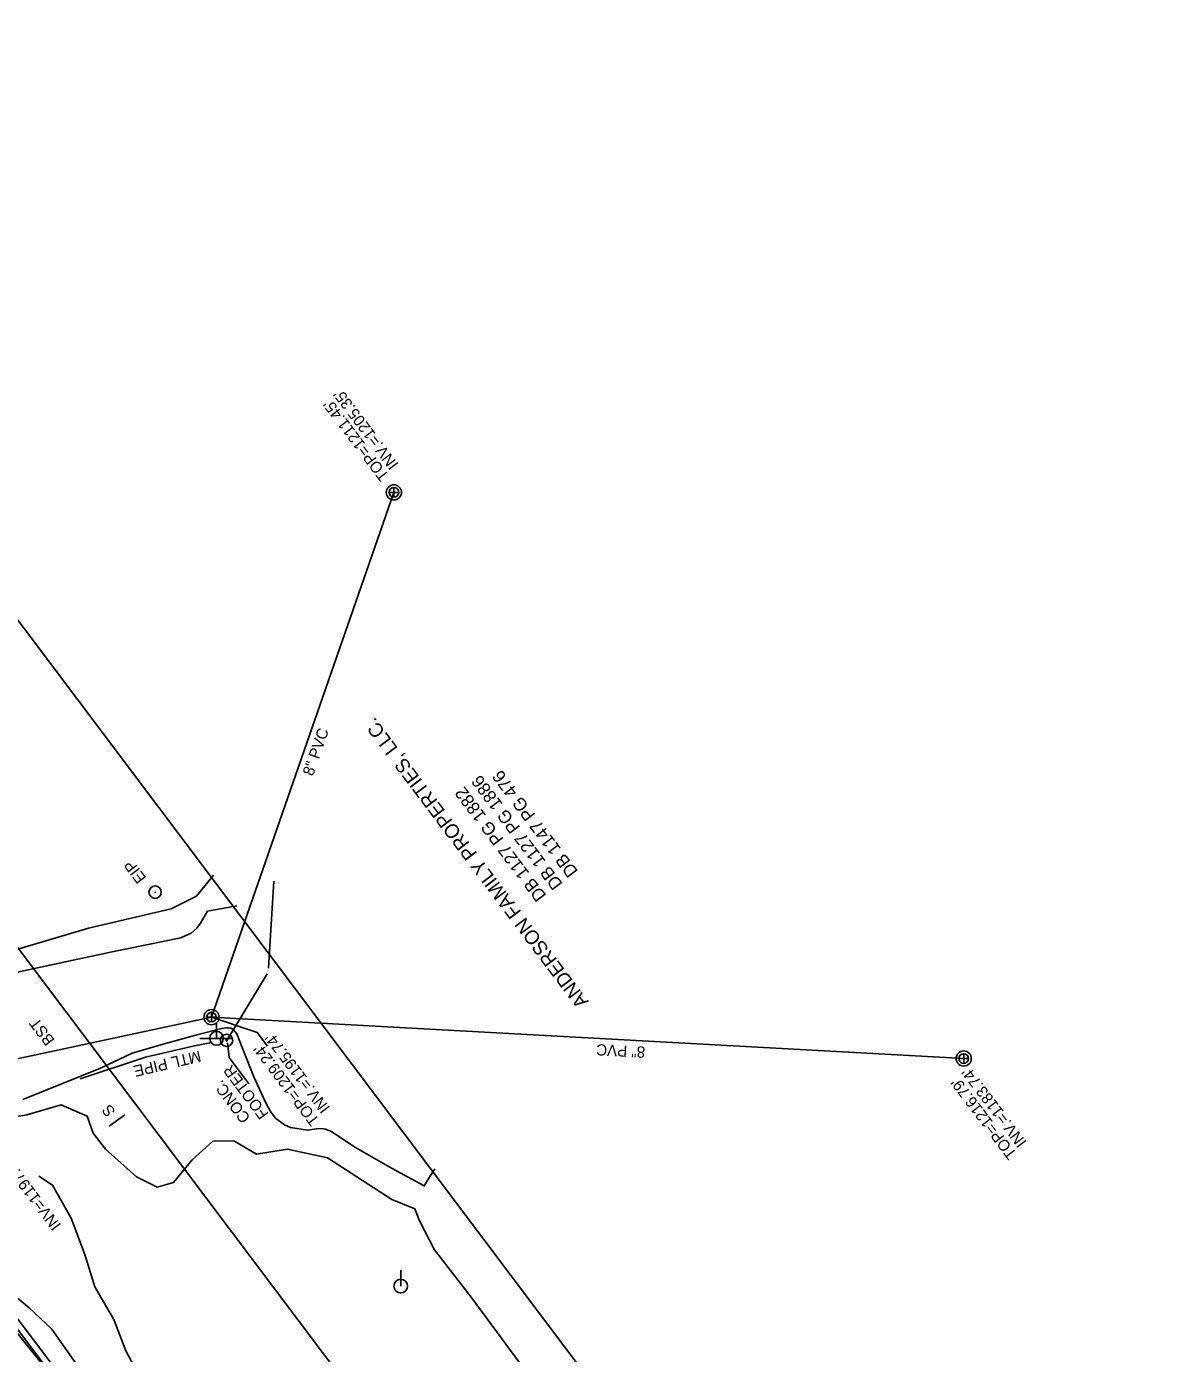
# Model space of a CAD drawing. Extents: x 1262092 to 1264624, y 774970 to 778314.
# Drawn here: x 1262603.1 to 1263004.7, y 777671.7 to 778142.8 of the extents above; entities that cross this region are included whole.
import ezdxf

# ---------------------------------------------------------------- set-up
doc = ezdxf.new("R2010")
doc.units = 0
for name, color, linetype in [('COGO Default Parcel', 7, 'Continuous'), ('Exist Horizontal Alignment Station Label', 7, 'Continuous'), ('Exist Other Culture Fence Line Text', 7, 'Continuous'), ('Exist Other Culture Located Object Leader', 7, 'Continuous'), ('Exist Property Deed Book Text', 7, 'Continuous'), ('Exist Property Iron Pin CELL', 7, 'Continuous'), ('Exist Property Iron Pin Text', 7, 'Continuous'), ('Exist Property Owner Text', 7, 'Continuous'), ('Exist Right of Way Line', 7, 'Continuous'), ('Exist Roads EOP', 7, 'Continuous'), ('Exist Roads EOP Other', 7, 'Continuous'), ('Exist Roads EOP Text', 7, 'Continuous'), ('Exist Structure Minor Pipes RCP 18 Inch Invert', 7, 'Continuous'), ('Exist Utilities Gas UG Line SUE LOS B', 7, 'Continuous'), ('Exist Utilities Power Joint Use Telephone CELL', 7, 'Continuous'), ('Exist Utilities Power Pole CELL', 7, 'Continuous'), ('Exist Utilities Sanitary Sewer Manhole CELL', 7, 'Continuous'), ('Exist Utilities Sanitary Sewer Manhole Leader', 7, 'Continuous'), ('Exist Utilities Sanitary Sewer Manhole Text', 7, 'Continuous'), ('Exist Utilities Sanitary Sewer UG Line', 7, 'Continuous'), ('Exist Utilities Sanitary Sewer UG Line Text', 7, 'Continuous'), ('Exist Utilities Telephone UG FO SUE LOS B', 7, 'Continuous'), ('Prop Conc 5in Monolithic Keyed In Island', 7, 'Continuous'), ('Prop Horizontal Alignment Station Label', 7, 'Continuous'), ('Prop Horizontal Alignment Tick Large', 7, 'Continuous'), ('Prop Paved Shoulder', 7, 'Continuous'), ('Sheet Plan CELL', 7, 'Continuous'), ('Sheet Sticker Exception Certification CELL', 7, 'Continuous')]:
    doc.layers.add(name, color=color, linetype=linetype)

# ---------------------------------------------------------------- blocks, each defined once
blk = doc.blocks.new('EXIST PROPERTY IRON PIN')
at = {"layer": 'Exist Property Iron Pin CELL'}
for radius in [0.0441, 0.00141]:
    blk.add_circle((0, 0), radius, dxfattribs=at)
blk = doc.blocks.new('EXIST UTILITIES POWER POLE')
at = {"layer": 'Exist Utilities Power Pole CELL'}
for q in [(0, 0.1125), (0, 0)]:
    blk.add_line((0, 0), q, dxfattribs=at)
blk.add_circle((0, 0), 0.049, dxfattribs=at)
blk = doc.blocks.new('EXIST UTILITIES SANITARY SEWER MANHOLE')
at = {"layer": 'Exist Utilities Sanitary Sewer Manhole CELL'}
blk.add_lwpolyline([(0, 0.03425), (0, -0.03425), (0, 0), (0.03425, 0), (-0.03425, 0)], dxfattribs=at)
for radius in [0.05389, 0.03425]:
    blk.add_circle((0, 0), radius, dxfattribs=at)

msp = doc.modelspace()

# ---------------------------------------------------------------- linework, layer by layer
at = {"layer": 'COGO Default Parcel'}
msp.add_line((1262441.33, 778142.77), (1263481.78, 776760.76), dxfattribs=at)
at = {"layer": 'Exist Horizontal Alignment Station Label'}
msp.add_line((1262632.4, 777752.32), (1262638, 777756.4), dxfattribs=at)
at = {"layer": 'Exist Other Culture Located Object Leader'}
msp.add_lwpolyline([(1262674.42, 777781.89), (1262675.07, 777776.73), (1262682.04, 777767.36)], dxfattribs=at)
at = {"layer": 'Exist Right of Way Line'}
msp.add_line((1262380.46, 778107.12), (1263428.45, 776715.75), dxfattribs=at)
at = {"layer": 'Exist Roads EOP'}
msp.add_line((1262601.79, 777761.82), (1262629.33, 777772.97), dxfattribs=at)
at = {"layer": 'Exist Roads EOP Other'}
for points in [[(1262544.75, 777792.63), (1262554.66, 777795.19), (1262591.5, 777805.2), (1262611.36, 777809.52), (1262633.47, 777814.22), (1262657.91, 777819.26), (1262661.57, 777820.89), (1262663.59, 777822.69), (1262664.84, 777824.45), (1262667.34, 777828.67), (1262677.77, 777830.58)], [(1262629.33, 777772.97), (1262640.61, 777778.23), (1262651.62, 777781.52), (1262664.05, 777784.87), (1262672.5, 777787.02), (1262673.84, 777787.24), (1262674.74, 777787.3), (1262675.72, 777787.11), (1262676.68, 777786.5), (1262677.81, 777785.13), (1262679.68, 777780.27), (1262683.77, 777769.91), (1262687.86, 777761.08), (1262689.03, 777758.84), (1262690.03, 777757.24), (1262691.5, 777755.24), (1262694.72, 777752.83), (1262696.85, 777751.91), (1262702.88, 777750.96), (1262706.85, 777751.54), (1262708.51, 777751.46), (1262709.3, 777751.3), (1262711.34, 777750.45), (1262719.67, 777744.88), (1262732.98, 777737.3), (1262744.32, 777731.13), (1262747.18, 777735.81), (1262748.1, 777737.23)]]:
    msp.add_lwpolyline(points, dxfattribs=at)
at = {"layer": 'Exist Utilities Gas UG Line SUE LOS B'}
msp.add_lwpolyline([(1262994.39, 777166.73), (1262980.63, 777180.77), (1262951.12, 777219.34), (1262915.77, 777266.99), (1262883.3, 777310), (1262857.54, 777344.34), (1262828.14, 777381.91), (1262793.47, 777427.19), (1262760.54, 777472.85), (1262727.33, 777519.3), (1262694.08, 777555.83), (1262655.09, 777608.15), (1262623.1, 777653.3), (1262592.34, 777693.87), (1262575.48, 777722.21), (1262534.9, 777775.61), (1262497.72, 777820.92), (1262460.79, 777868.95), (1262430.33, 777909.82), (1262335.35, 778033.97), (1262366.66, 777994.16), (1262337.19, 778032.97), (1262314.26, 778062.88)], dxfattribs=at)
msp.add_lwpolyline([(1262994.39, 777166.73), (1262980.63, 777180.77), (1262951.12, 777219.34), (1262915.77, 777266.99), (1262883.3, 777310), (1262857.54, 777344.34), (1262828.14, 777381.91), (1262793.47, 777427.19), (1262760.54, 777472.85), (1262727.33, 777519.3), (1262694.08, 777555.83), (1262655.09, 777608.15), (1262623.1, 777653.3), (1262592.34, 777693.87), (1262575.48, 777722.21), (1262534.9, 777775.61), (1262497.72, 777820.92), (1262460.79, 777868.95), (1262430.33, 777909.82), (1262335.35, 778033.97), (1262366.66, 777994.16), (1262337.19, 778032.97), (1262314.26, 778062.88)], dxfattribs=at)
at = {"layer": 'Exist Utilities Power Joint Use Telephone CELL'}
msp.add_line((1262670.59, 777783.54), (1262670.59, 777783.54), dxfattribs=at)
msp.add_lwpolyline([(1262664.65, 777783.54), (1262675.99, 777783.51), (1262670.59, 777783.52), (1262670.59, 777789.17)], dxfattribs=at)
msp.add_circle((1262670.59, 777783.55), 2.45, dxfattribs=at)
at = {"layer": 'Exist Utilities Sanitary Sewer Manhole Leader'}
msp.add_lwpolyline([(1262668.77, 777791.06), (1262685.04, 777785.57), (1262688.65, 777780.78)], dxfattribs=at)
at = {"layer": 'Exist Utilities Sanitary Sewer UG Line'}
for p, q in [((1262733.56, 777977.37), (1262668.77, 777791.06)), ((1263142.14, 776964.69), (1262537.27, 777762.91))]:
    msp.add_line(p, q, dxfattribs=at)
for points in [[(1262668.77, 777791.06), (1262537.27, 777762.91)], [(1262935.9, 777776.36), (1262668.77, 777791.06)]]:
    msp.add_lwpolyline(points, dxfattribs=at)
at = {"layer": 'Exist Utilities Telephone UG FO SUE LOS B'}
for points in [[(1262989.94, 777168.07), (1262951.99, 777219.94), (1262916.42, 777267.81), (1262888.77, 777316.31), (1262864.92, 777351.47), (1262838.91, 777387.68), (1262799.61, 777432.02), (1262765.27, 777476.73), (1262731.32, 777522.28), (1262700.44, 777560.94), (1262661.97, 777612.3), (1262627.92, 777657.64), (1262612.11, 777680.33), (1262604.08, 777687.9), (1262594.67, 777695.7), (1262574.71, 777722.66), (1262534.65, 777775.25), (1262499.34, 777822.06), (1262462.07, 777869.42), (1262431.13, 777910.63), (1262336.58, 778034.92), (1262368.35, 777994.88), (1262338.32, 778033.37), (1262315.72, 778063.86)], [(1262989.94, 777168.07), (1262951.99, 777219.94), (1262916.42, 777267.81), (1262888.77, 777316.31), (1262864.92, 777351.47), (1262838.91, 777387.68), (1262799.61, 777432.02), (1262765.27, 777476.73), (1262731.32, 777522.28), (1262700.44, 777560.94), (1262661.97, 777612.3), (1262627.92, 777657.64), (1262612.11, 777680.33), (1262604.08, 777687.9), (1262594.67, 777695.7), (1262574.71, 777722.66), (1262534.65, 777775.25), (1262499.34, 777822.06), (1262462.07, 777869.42), (1262431.13, 777910.63), (1262336.58, 778034.92), (1262368.35, 777994.88), (1262338.32, 778033.37), (1262315.72, 778063.86)], [(1262982.78, 777167.11), (1262946.46, 777216.4), (1262911.63, 777263.89), (1262904.55, 777273.66), (1262904.75, 777279.08), (1262882.68, 777309.56), (1262855.72, 777342.59), (1262826.17, 777380.64), (1262792.14, 777426.47), (1262758.72, 777471.04), (1262724.36, 777517.1), (1262692.7, 777554.83), (1262654.13, 777607.32), (1262621.89, 777651.43), (1262589.79, 777691.14), (1262572.86, 777709.66), (1262527.82, 777770.05), (1262493.25, 777818.33), (1262456.6, 777866.38), (1262426.24, 777906.46), (1262391.81, 777952.18), (1262362.73, 777991.03), (1262332.92, 778030.12), (1262309.95, 778059.98)]]:
    msp.add_lwpolyline(points, dxfattribs=at)
at = {"layer": 'Prop Conc 5in Monolithic Keyed In Island'}
for points in [[(1262669.52, 777841.52), (1262663.48, 777834.07), (1262654.46, 777829.52), (1262625.06, 777822.67), (1262594.86, 777813.61), (1262568.96, 777807.09), (1262561.51, 777808.92), (1262548.24, 777806.67), (1262541.36, 777812.67), (1262533.14, 777814.74)], [(1262597.47, 777741.98), (1262593.25, 777745.35), (1262592.49, 777752.09), (1262597.12, 777755.26), (1262603.2, 777756.41), (1262615.39, 777759.97), (1262624.68, 777755.85), (1262626.75, 777749.85), (1262631.1, 777744.24), (1262642.14, 777734.31), (1262649.45, 777730.68), (1262655.3, 777732.37), (1262661.91, 777740.44), (1262669.23, 777746.99), (1262676.7, 777747.14), (1262684.82, 777742.44), (1262695.74, 777744.15), (1262709.96, 777741.06), (1262732.77, 777726.31), (1262741.03, 777722.96), (1262742.69, 777718.79), (1262747.97, 777708.45), (1262760.99, 777691.69), (1262778.66, 777667.76)], [(1262828.02, 777411.4), (1262816.5, 777423.83), (1262806.71, 777431.19), (1262790.41, 777447.23), (1262777.65, 777467.4), (1262769.31, 777484.33), (1262763.08, 777498.85), (1262752.07, 777510.27), (1262737.35, 777527.97), (1262725.97, 777538.12), (1262719.22, 777551.45), (1262706.42, 777572.84), (1262696.89, 777586.18), (1262685.28, 777601.08), (1262672.87, 777618.92), (1262660.56, 777637.56), (1262648.1, 777654.39), (1262638.42, 777672.62), (1262634.06, 777683.75), (1262627.32, 777695.3), (1262623.86, 777706.76), (1262618.99, 777719.73), (1262612.38, 777731.46), (1262607.52, 777734.64)]]:
    msp.add_lwpolyline(points, dxfattribs=at)
at = {"layer": 'Prop Horizontal Alignment Station Label'}
for radius in [2.18, 0.24]:
    msp.add_circle((1262674.14, 777782.83), radius, dxfattribs=at)
at = {"layer": 'Prop Horizontal Alignment Tick Large'}
msp.add_lwpolyline([(1262622.15, 777769.22), (1262645.39, 777776.83), (1262662.73, 777780.88), (1262668.27, 777781.98)], dxfattribs=at)
at = {"layer": 'Sheet Sticker Exception Certification CELL'}
for p, q in [((1262689.04, 777808.41), (1262690.96, 777839.39)), ((1262674.23, 777782.74), (1262688.61, 777806.39))]:
    msp.add_line(p, q, dxfattribs=at)

# ---------------------------------------------------------------- block references
at = {"layer": 'Exist Property Iron Pin CELL', "xscale": 50, "yscale": 50}
msp.add_blockref('EXIST PROPERTY IRON PIN', (1262648.76, 777835.44), dxfattribs=at)
at = {"layer": 'Exist Utilities Power Pole CELL', "xscale": 50, "yscale": 50}
msp.add_blockref('EXIST UTILITIES POWER POLE', (1262735.97, 777695.58), dxfattribs=at)
msp.add_blockref('EXIST UTILITIES POWER POLE', (1262735.97, 777695.58), dxfattribs=at)
at = {"layer": 'Exist Utilities Sanitary Sewer Manhole CELL', "xscale": 50, "yscale": 50}
for p in [(1262733.56, 777977.37), (1262733.56, 777977.37), (1262668.77, 777791.06), (1262668.77, 777791.06), (1262935.9, 777776.36), (1262935.9, 777776.36)]:
    msp.add_blockref('EXIST UTILITIES SANITARY SEWER MANHOLE', p, dxfattribs=at)

# ---------------------------------------------------------------- texts
at = {"layer": 'Exist Other Culture Fence Line Text'}
msp.add_text('MTL PIPE', height=4, rotation=193.1562, dxfattribs=at).set_placement((1262664.52, 777779.25))
at = {"layer": 'Exist Property Deed Book Text'}
for s, p in [('DB 1147 PG 476', (1262799.11, 777842.82)), ('DB 1127 PG 1886', (1262793.71, 777838.39)), ('DB 1127 PG 1882', (1262787.87, 777834.24))]:
    msp.add_text(s, height=4.5, rotation=126.9874, dxfattribs=at).set_placement(p)
at = {"layer": 'Exist Property Iron Pin Text'}
msp.add_text('EIP', height=4, rotation=126.9874, dxfattribs=at).set_placement((1262645.78, 777840.44))
at = {"layer": 'Exist Property Owner Text'}
msp.add_text('ANDERSON FAMILY PROPERTIES, LLC.', height=5, rotation=126.9874, dxfattribs=at).set_placement((1262802.9, 777796.61))
at = {"layer": 'Exist Roads EOP Text'}
msp.add_text('BST', height=4, rotation=126.9874, dxfattribs=at).set_placement((1262613.29, 777782.88))
at = {"layer": 'Exist Structure Minor Pipes RCP 18 Inch Invert'}
msp.add_text("INV=1197.43'", height=4, rotation=126.9874, dxfattribs=at).set_placement((1262615.6, 777717.25))
at = {"layer": 'Exist Utilities Sanitary Sewer Manhole Text'}
for s, rotation, p in [("INV.=1205.35'", 126.9874, (1262735.38, 777987.35)), ("TOP=1211.45'", 126.9746, (1262732.07, 777983.26)), ("INV.=1195.74'", 126.9874, (1262711.07, 777758.86)), ("TOP=1209.24'", 126.9746, (1262707.33, 777754.44)), ("INV.=1183.74'", 126.9874, (1262958.44, 777746.68)), ("TOP=1216.79'", 126.9746, (1262954.97, 777742.51))]:
    msp.add_text(s, height=4, rotation=rotation, dxfattribs=at).set_placement(p)
at = {"layer": 'Exist Utilities Sanitary Sewer UG Line Text'}
for rotation, p in [(70.8268, (1262704.81, 777876.43)), (176.8517, (1262822.87, 777780.58))]:
    msp.add_text('8" PVC', height=4, rotation=rotation, dxfattribs=at).set_placement(p)
at = {"layer": 'Prop Paved Shoulder'}
msp.add_text('S', height=4, rotation=126.9874, dxfattribs=at).set_placement((1262634.88, 777757.59))
at = {"layer": 'Sheet Plan CELL'}
for s, p in [('FOOTER', (1262689.25, 777756.74)), ('CONC. ', (1262682.8, 777755.32))]:
    msp.add_text(s, height=4, rotation=126.9874, dxfattribs=at).set_placement(p)

doc.saveas('drawing.dxf')
